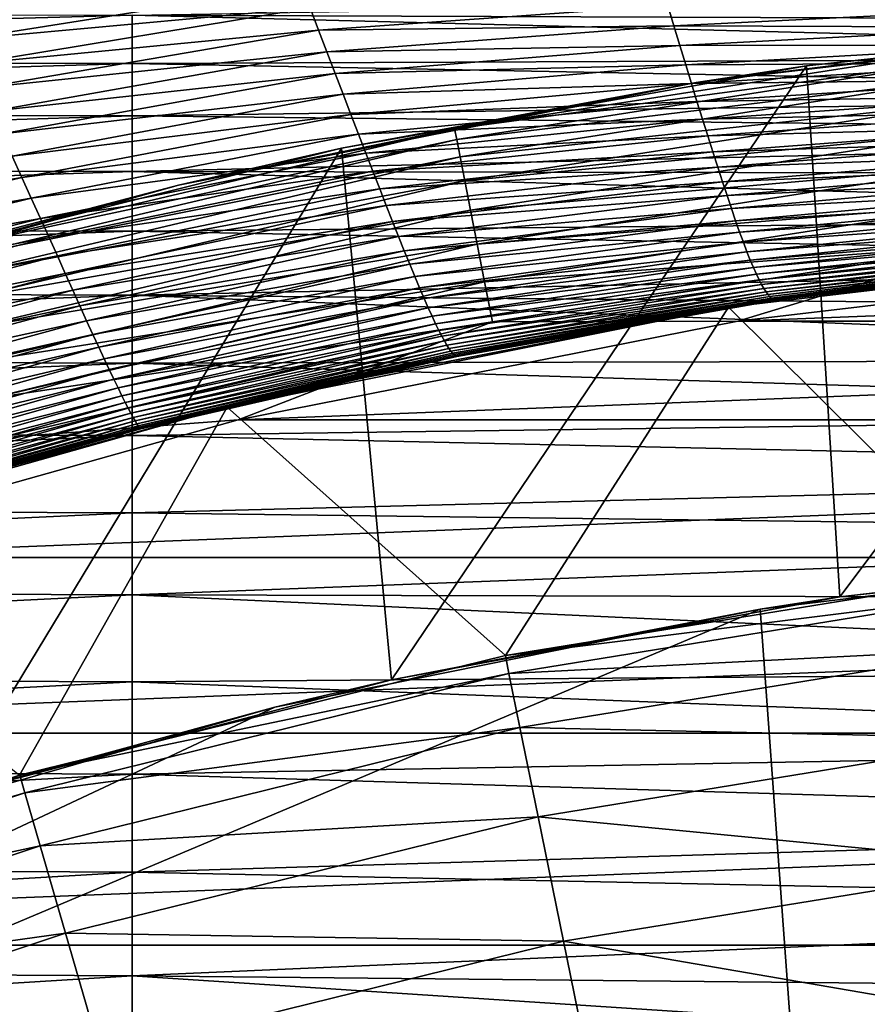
# Model space of a CAD drawing. Header units: metres. Extents: x -105 to 105, y -68 to 103.
# Tile 285 of 416: x -5.7 to -2.91, y 63.22 to 66.47. Entities that reach past the tile are written whole.
import ezdxf

# ---------------------------------------------------------------- set-up
doc = ezdxf.new("R2010")
doc.units = ezdxf.units.M
doc.layers.add('solid_FIT-BATH-150_SW0001', color=7, linetype='CONTINUOUS')
doc.layers.add('solid_FIT-BATH-150_SW0001_01', color=7, linetype='CONTINUOUS')

msp = doc.modelspace()

# ---------------------------------------------------------------- linework, layer by layer
at = {"layer": 'solid_FIT-BATH-150_SW0001'}
for points in [[(-4.772774, 66.583763, 16.801737), (-5.937629, 66.485252, 16.701288), (-5.901193, 66.40435, 16.757391)], [(-4.744655, 66.509377, 16.863096), (-4.772774, 66.583763, 16.801737), (-5.901193, 66.40435, 16.757391)], [(-5.332664, 66.48542, -20.119299), (0, 66.577141, -19.962006), (0, 66.465408, -20.178541)], [(-10.670662, 66.33844, -20.309654), (-10.670662, 66.497849, -20.03039), (-5.332664, 66.48542, -20.119299)], [(-4.744655, 66.509377, 16.863096), (-5.901193, 66.40435, 16.757391), (-5.865162, 66.324409, 16.816414)], [(-4.716806, 66.435989, 16.926805), (-4.744655, 66.509377, 16.863096), (-5.865162, 66.324409, 16.816414)], [(-3.563853, 66.516815, 17.031208), (-4.744655, 66.509377, 16.863096), (-4.716806, 66.435989, 16.926805)], [(-3.543914, 66.45005, 17.101498), (-3.563853, 66.516815, 17.031208), (-4.716806, 66.435989, 16.926805)], [(-2.38237, 66.506912, 17.19282), (-3.563853, 66.516815, 17.031208), (-3.543914, 66.45005, 17.101498)], [(-2.369761, 66.445633, 17.268246), (-2.38237, 66.506912, 17.19282), (-3.543914, 66.45005, 17.101498)], [(-10.670662, 66.33844, -20.309654), (-5.332664, 66.48542, -20.119299), (-5.332664, 66.325287, -20.394793)], [(-5.332664, 66.48542, -20.119299), (0, 66.465408, -20.178541), (0, 66.347687, -20.380802)], [(-5.332664, 66.325287, -20.394793), (-5.332664, 66.48542, -20.119299), (0, 66.347687, -20.380802)], [(-1.740752, 66.46769, 71.996498), (-3.470834, 66.263512, 71.996498), (-2.570835, 66.374718, 72.134918)], [(-3.10608, 66.3181, 51.034851), (-3.470834, 66.263512, 71.996498), (-1.740752, 66.46769, 71.996498)], [(-1.558806, 66.481171, 51.094849), (-3.10608, 66.3181, 51.034851), (-1.740752, 66.46769, 71.996498)], [(-2.99556, 64.565826, 50.390137), (-3.10608, 66.3181, 51.034851), (-1.558806, 66.481171, 51.094849)], [(-2.99556, 64.565826, 50.390137), (-1.558806, 66.481171, 51.094849), (-1.502345, 64.730782, 50.450829)], [(-4.716806, 66.435989, 16.926805), (-5.865162, 66.324409, 16.816414), (-5.829689, 66.245735, 16.878761)], [(-4.689341, 66.363861, 16.993181), (-4.716806, 66.435989, 16.926805), (-5.829689, 66.245735, 16.878761)], [(-3.543914, 66.45005, 17.101498), (-4.716806, 66.435989, 16.926805), (-4.689341, 66.363861, 16.993181)], [(-3.524273, 66.384796, 17.174057), (-3.543914, 66.45005, 17.101498), (-4.689341, 66.363861, 16.993181)], [(-2.369761, 66.445633, 17.268246), (-3.543914, 66.45005, 17.101498), (-3.524273, 66.384796, 17.174057)], [(-2.357322, 66.38604, 17.345482), (-2.369761, 66.445633, 17.268246), (-3.524273, 66.384796, 17.174057)], [(-4.689341, 66.363861, 16.993181), (-5.829689, 66.245735, 16.878761), (-5.794926, 66.168655, 16.944834)], [(-4.66237, 66.293274, 17.062536), (-4.689341, 66.363861, 16.993181), (-5.794926, 66.168655, 16.944834)], [(-3.524273, 66.384796, 17.174057), (-4.689341, 66.363861, 16.993181), (-4.66237, 66.293274, 17.062536)], [(-3.504996, 66.321259, 17.249081), (-3.524273, 66.384796, 17.174057), (-4.66237, 66.293274, 17.062536)], [(-2.570835, 66.374718, 72.134918), (-4.267687, 66.110474, 72.134903), (-2.566667, 66.338905, 72.269768)], [(-3.470834, 66.263512, 71.996498), (-4.267687, 66.110474, 72.134903), (-2.570835, 66.374718, 72.134918)], [(-2.357322, 66.38604, 17.345482), (-3.524273, 66.384796, 17.174057), (-3.504996, 66.321259, 17.249081)], [(-2.345079, 66.328285, 17.424599), (-2.357322, 66.38604, 17.345482), (-3.504996, 66.321259, 17.249081)], [(-10.670662, 66.167351, -20.564211), (-10.670662, 66.33844, -20.309654), (-5.332664, 66.325287, -20.394793)], [(-5.332664, 66.325287, -20.394793), (0, 66.347687, -20.380802), (0, 66.224007, -20.569067)], [(-4.267687, 66.110474, 72.134903), (-4.260769, 66.075096, 72.26976), (-2.566667, 66.338905, 72.269768)], [(-2.566667, 66.338905, 72.269768), (-4.260769, 66.075096, 72.26976), (-2.559853, 66.280357, 72.396301)], [(-2.345079, 66.328285, 17.424599), (-3.504996, 66.321259, 17.249081), (-3.486126, 66.259605, 17.326612)], [(-2.333053, 66.272491, 17.50559), (-2.345079, 66.328285, 17.424599), (-3.486126, 66.259605, 17.326612)], [(-10.670662, 66.167351, -20.564211), (-5.332664, 66.325287, -20.394793), (-5.332664, 66.153404, -20.645584)], [(-5.332664, 66.153404, -20.645584), (-5.332664, 66.325287, -20.394793), (0, 66.224007, -20.569067)], [(-3.504996, 66.321259, 17.249081), (-4.66237, 66.293274, 17.062536), (-4.635998, 66.224464, 17.13513)], [(-3.10608, 66.3181, 51.034851), (-4.641116, 66.046463, 50.934906), (-3.470834, 66.263512, 71.996498)], [(-4.476045, 64.291222, 50.289104), (-4.641116, 66.046463, 50.934906), (-3.10608, 66.3181, 51.034851)], [(-3.486126, 66.259605, 17.326612), (-3.504996, 66.321259, 17.249081), (-4.635998, 66.224464, 17.13513)], [(-4.476045, 64.291222, 50.289104), (-3.10608, 66.3181, 51.034851), (-2.99556, 64.565826, 50.390137)], [(-4.66237, 66.293274, 17.062536), (-5.794926, 66.168655, 16.944834), (-5.761011, 66.093445, 17.014959)], [(-4.635998, 66.224464, 17.13513), (-4.66237, 66.293274, 17.062536), (-5.761011, 66.093445, 17.014959)], [(-3.470834, 66.263512, 71.996498), (-5.179637, 65.924599, 71.996498), (-4.267687, 66.110474, 72.134903)], [(-4.641116, 66.046463, 50.934906), (-5.179637, 65.924599, 71.996498), (-3.470834, 66.263512, 71.996498)], [(-4.260769, 66.075096, 72.26976), (-4.249457, 66.01725, 72.396294), (-2.559853, 66.280357, 72.396301)], [(-2.559853, 66.280357, 72.396301), (-4.249457, 66.01725, 72.396294), (-2.550599, 66.200851, 72.510666)], [(-2.333053, 66.272491, 17.50559), (-3.486126, 66.259605, 17.326612), (-3.467698, 66.199966, 17.40662)], [(-2.321265, 66.218735, 17.588408), (-2.333053, 66.272491, 17.50559), (-3.467698, 66.199966, 17.40662)], [(-3.486126, 66.259605, 17.326612), (-4.635998, 66.224464, 17.13513), (-4.610284, 66.157623, 17.210981)], [(-3.467698, 66.199966, 17.40662), (-3.486126, 66.259605, 17.326612), (-4.610284, 66.157623, 17.210981)], [(-4.635998, 66.224464, 17.13513), (-5.761011, 66.093445, 17.014959), (-5.728023, 66.020309, 17.089128)], [(-4.610284, 66.157623, 17.210981), (-4.635998, 66.224464, 17.13513), (-5.728023, 66.020309, 17.089128)], [(-5.332664, 66.153404, -20.645584), (0, 66.224007, -20.569067), (0, 66.09478, -20.743231)], [(-3.467698, 66.199966, 17.40662), (-4.610284, 66.157623, 17.210981), (-4.585277, 66.092873, 17.290012)], [(-3.449745, 66.142433, 17.489025), (-3.467698, 66.199966, 17.40662), (-4.585277, 66.092873, 17.290012)], [(-4.249457, 66.01725, 72.396294), (-4.234097, 65.938698, 72.510651), (-2.550599, 66.200851, 72.510666)], [(-2.550599, 66.200851, 72.510666), (-4.234097, 65.938698, 72.510651), (-2.539189, 66.102814, 72.609367)], [(-2.321265, 66.218735, 17.588408), (-3.467698, 66.199966, 17.40662), (-3.449745, 66.142433, 17.489025)], [(-2.309736, 66.167099, 17.673002), (-2.321265, 66.218735, 17.588408), (-3.449745, 66.142433, 17.489025)], [(-10.670662, 65.984016, -20.795448), (-10.670662, 66.167351, -20.564211), (-5.332664, 66.153404, -20.645584)], [(-2.309736, 66.167099, 17.673002), (-3.449745, 66.142433, 17.489025), (-3.432301, 66.087097, 17.573751)], [(-2.298488, 66.117668, 17.759323), (-2.309736, 66.167099, 17.673002), (-3.432301, 66.087097, 17.573751)], [(-10.670662, 65.984016, -20.795448), (-5.332664, 66.153404, -20.645584), (-5.332664, 65.969193, -20.873079)], [(-4.610284, 66.157623, 17.210981), (-5.728023, 66.020309, 17.089128), (-5.696023, 65.949379, 17.167223)], [(-4.585277, 66.092873, 17.290012), (-4.610284, 66.157623, 17.210981), (-5.696023, 65.949379, 17.167223)], [(-5.332664, 65.969193, -20.873079), (-5.332664, 66.153404, -20.645584), (0, 66.09478, -20.743231)], [(-3.449745, 66.142433, 17.489025), (-4.585277, 66.092873, 17.290012), (-4.561022, 66.030342, 17.372118)], [(-3.432301, 66.087097, 17.573751), (-3.449745, 66.142433, 17.489025), (-4.561022, 66.030342, 17.372118)], [(-4.267687, 66.110474, 72.134903), (-5.939089, 65.71608, 72.134895), (-4.260769, 66.075096, 72.26976)], [(-5.179637, 65.924599, 71.996498), (-5.939089, 65.71608, 72.134895), (-4.267687, 66.110474, 72.134903)], [(-4.234097, 65.938698, 72.510651), (-4.215155, 65.841827, 72.60936), (-2.539189, 66.102814, 72.609367)], [(-2.539189, 66.102814, 72.609367), (-4.215155, 65.841827, 72.60936), (-2.525969, 65.989227, 72.689415)], [(-2.298488, 66.117668, 17.759323), (-3.432301, 66.087097, 17.573751), (-3.415398, 66.034065, 17.660725)], [(-2.28754, 66.070526, 17.847319), (-2.298488, 66.117668, 17.759323), (-3.415398, 66.034065, 17.660725)], [(-5.939089, 65.71608, 72.134895), (-5.929461, 65.681343, 72.269745), (-4.260769, 66.075096, 72.26976)], [(-4.260769, 66.075096, 72.26976), (-5.929461, 65.681343, 72.269745), (-4.249457, 66.01725, 72.396294)], [(-4.585277, 66.092873, 17.290012), (-5.696023, 65.949379, 17.167223), (-5.665073, 65.880806, 17.249098)], [(-4.561022, 66.030342, 17.372118), (-4.585277, 66.092873, 17.290012), (-5.665073, 65.880806, 17.249098)], [(-5.332664, 65.969193, -20.873079), (0, 66.09478, -20.743231), (0, 65.960472, -20.903524)], [(-3.432301, 66.087097, 17.573751), (-4.561022, 66.030342, 17.372118), (-4.537567, 65.970123, 17.457186)], [(-3.415398, 66.034065, 17.660725), (-3.432301, 66.087097, 17.573751), (-4.537567, 65.970123, 17.457186)], [(-2.28754, 66.070526, 17.847319), (-3.415398, 66.034065, 17.660725), (-3.39907, 65.983421, 17.749865)], [(-2.276915, 66.025749, 17.936939), (-2.28754, 66.070526, 17.847319), (-3.39907, 65.983421, 17.749865)], [(-4.641116, 66.046463, 50.934906), (-6.163477, 65.665146, 50.794609), (-5.179637, 65.924599, 71.996498)], [(-5.937283, 63.907303, 50.14785), (-6.163477, 65.665146, 50.794609), (-4.641116, 66.046463, 50.934906)], [(-5.937283, 63.907303, 50.14785), (-4.641116, 66.046463, 50.934906), (-4.476045, 64.291222, 50.289104)], [(-5.696023, 65.949379, 17.167223), (-5.728023, 66.020309, 17.089128), (-6.799455, 65.768059, 17.051001)], [(-5.929461, 65.681343, 72.269745), (-5.91372, 65.624542, 72.396278), (-4.249457, 66.01725, 72.396294)], [(-4.249457, 66.01725, 72.396294), (-5.91372, 65.624542, 72.396278), (-4.234097, 65.938698, 72.510651)], [(-4.561022, 66.030342, 17.372118), (-5.665073, 65.880806, 17.249098), (-5.635231, 65.814705, 17.334608)], [(-4.537567, 65.970123, 17.457186), (-4.561022, 66.030342, 17.372118), (-5.635231, 65.814705, 17.334608)], [(-3.415398, 66.034065, 17.660725), (-4.537567, 65.970123, 17.457186), (-4.514957, 65.912354, 17.545111)], [(-3.39907, 65.983421, 17.749865), (-3.415398, 66.034065, 17.660725), (-4.514957, 65.912354, 17.545111)], [(-2.276915, 66.025749, 17.936939), (-3.39907, 65.983421, 17.749865), (-3.38335, 65.935265, 17.841097)], [(-2.266626, 65.983437, 18.02813), (-2.276915, 66.025749, 17.936939), (-3.38335, 65.935265, 17.841097)], [(-10.670662, 65.787865, -21.004751), (-10.670662, 65.984016, -20.795448), (-5.332664, 65.969193, -20.873079)], [(-4.537567, 65.970123, 17.457186), (-5.635231, 65.814705, 17.334608), (-5.606556, 65.751205, 17.423613)], [(-4.514957, 65.912354, 17.545111), (-4.537567, 65.970123, 17.457186), (-5.606556, 65.751205, 17.423613)], [(-3.39907, 65.983421, 17.749865), (-4.514957, 65.912354, 17.545111), (-4.493239, 65.857117, 17.63578)], [(-3.38335, 65.935265, 17.841097), (-3.39907, 65.983421, 17.749865), (-4.493239, 65.857117, 17.63578)], [(-4.215155, 65.841827, 72.60936), (-4.193209, 65.729599, 72.689407), (-2.525969, 65.989227, 72.689415)], [(-2.525969, 65.989227, 72.689415), (-4.193209, 65.729599, 72.689407), (-2.511341, 65.863541, 72.748367)], [(-2.266626, 65.983437, 18.02813), (-3.38335, 65.935265, 17.841097), (-3.368259, 65.889694, 17.934336)], [(-2.256685, 65.943703, 18.120823), (-2.266626, 65.983437, 18.02813), (-3.368259, 65.889694, 17.934336)], [(-10.670662, 65.787865, -21.004751), (-5.332664, 65.969193, -20.873079), (-5.332664, 65.772079, -21.078691)], [(-5.696023, 65.949379, 17.167223), (-6.799455, 65.768059, 17.051001), (-6.76162, 65.692581, 17.132626)], [(-5.665073, 65.880806, 17.249098), (-5.696023, 65.949379, 17.167223), (-6.76162, 65.692581, 17.132626)], [(-5.91372, 65.624542, 72.396278), (-5.892344, 65.547409, 72.510643), (-4.234097, 65.938698, 72.510651)], [(-4.234097, 65.938698, 72.510651), (-5.892344, 65.547409, 72.510643), (-4.215155, 65.841827, 72.60936)], [(-5.332664, 65.969193, -20.873079), (0, 65.960472, -20.903524), (0, 65.819763, -21.052191)], [(-5.332664, 65.772079, -21.078691), (-5.332664, 65.969193, -20.873079), (0, 65.819763, -21.052191)], [(-2.256685, 65.943703, 18.120823), (-3.368259, 65.889694, 17.934336), (-3.35381, 65.846817, 18.029484)], [(-2.247103, 65.906693, 18.214954), (-2.256685, 65.943703, 18.120823), (-3.35381, 65.846817, 18.029484)], [(-5.179637, 65.924599, 71.996498), (-6.856689, 65.453041, 71.996498), (-5.939089, 65.71608, 72.134895)], [(-6.163477, 65.665146, 50.794609), (-6.856689, 65.453041, 71.996498), (-5.179637, 65.924599, 71.996498)], [(-4.514957, 65.912354, 17.545111), (-5.606556, 65.751205, 17.423613), (-5.57911, 65.690445, 17.515966)], [(-4.493239, 65.857117, 17.63578), (-4.514957, 65.912354, 17.545111), (-5.57911, 65.690445, 17.515966)], [(-3.38335, 65.935265, 17.841097), (-4.493239, 65.857117, 17.63578), (-4.472459, 65.804543, 17.729086)], [(-3.368259, 65.889694, 17.934336), (-3.38335, 65.935265, 17.841097), (-4.472459, 65.804543, 17.729086)], [(-2.247103, 65.906693, 18.214954), (-3.35381, 65.846817, 18.029484), (-3.340017, 65.806755, 18.126438)], [(-2.237891, 65.872528, 18.310452), (-2.247103, 65.906693, 18.214954), (-3.340017, 65.806755, 18.126438)], [(-5.665073, 65.880806, 17.249098), (-6.76162, 65.692581, 17.132626), (-6.725189, 65.619743, 17.218519)], [(-5.635231, 65.814705, 17.334608), (-5.665073, 65.880806, 17.249098), (-6.725189, 65.619743, 17.218519)], [(-3.368259, 65.889694, 17.934336), (-4.472459, 65.804543, 17.729086), (-4.452644, 65.754723, 17.824903)], [(-3.35381, 65.846817, 18.029484), (-3.368259, 65.889694, 17.934336), (-4.452644, 65.754723, 17.824903)], [(-5.892344, 65.547409, 72.510643), (-5.865985, 65.452293, 72.609352), (-4.215155, 65.841827, 72.60936)], [(-4.215155, 65.841827, 72.60936), (-5.865985, 65.452293, 72.609352), (-4.193209, 65.729599, 72.689407)], [(-4.493239, 65.857117, 17.63578), (-5.57911, 65.690445, 17.515966), (-5.552949, 65.632545, 17.611523)], [(-4.472459, 65.804543, 17.729086), (-4.493239, 65.857117, 17.63578), (-5.552949, 65.632545, 17.611523)], [(-3.35381, 65.846817, 18.029484), (-4.452644, 65.754723, 17.824903), (-4.43381, 65.707756, 17.923094)], [(-3.340017, 65.806755, 18.126438), (-3.35381, 65.846817, 18.029484), (-4.43381, 65.707756, 17.923094)], [(-4.193209, 65.729599, 72.689407), (-4.168927, 65.605423, 72.748367), (-2.511341, 65.863541, 72.748367)], [(-2.511341, 65.863541, 72.748367), (-4.168927, 65.605423, 72.748367), (-2.495752, 65.729599, 72.784431)], [(-2.237891, 65.872528, 18.310452), (-3.340017, 65.806755, 18.126438), (-3.326891, 65.769638, 18.2251)], [(-2.229059, 65.841347, 18.407251), (-2.237891, 65.872528, 18.310452), (-3.326891, 65.769638, 18.2251)], [(-2.229059, 65.841347, 18.407251), (-3.326891, 65.769638, 18.2251), (-3.314447, 65.73558, 18.325369)], [(-2.220618, 65.813271, 18.505281), (-2.229059, 65.841347, 18.407251), (-3.314447, 65.73558, 18.325369)], [(-5.635231, 65.814705, 17.334608), (-6.725189, 65.619743, 17.218519), (-6.690236, 65.549713, 17.308504)], [(-5.606556, 65.751205, 17.423613), (-5.635231, 65.814705, 17.334608), (-6.690236, 65.549713, 17.308504)], [(-5.332664, 65.772079, -21.078691), (0, 65.819763, -21.052191), (0, 65.670837, -21.191261)], [(-2.220618, 65.813271, 18.505281), (-3.314447, 65.73558, 18.325369), (-3.302696, 65.704704, 18.427145)], [(-2.212577, 65.788345, 18.604454), (-2.220618, 65.813271, 18.505281), (-3.302696, 65.704704, 18.427145)], [(-10.670662, 65.578323, -21.19351), (-10.670662, 65.787865, -21.004751), (-5.332664, 65.772079, -21.078691)], [(-4.472459, 65.804543, 17.729086), (-5.552949, 65.632545, 17.611523), (-5.528108, 65.577606, 17.710117)], [(-4.452644, 65.754723, 17.824903), (-4.472459, 65.804543, 17.729086), (-5.528108, 65.577606, 17.710117)], [(-3.340017, 65.806755, 18.126438), (-4.43381, 65.707756, 17.923094), (-4.415969, 65.663757, 18.02352)], [(-3.326891, 65.769638, 18.2251), (-3.340017, 65.806755, 18.126438), (-4.415969, 65.663757, 18.02352)], [(-2.212577, 65.788345, 18.604454), (-3.302696, 65.704704, 18.427145), (-3.291648, 65.677048, 18.53031)], [(-2.204941, 65.766449, 18.704647), (-2.212577, 65.788345, 18.604454), (-3.291648, 65.677048, 18.53031)], [(-10.670662, 65.578323, -21.19351), (-5.332664, 65.772079, -21.078691), (-5.332664, 65.561493, -21.263832)], [(-5.606556, 65.751205, 17.423613), (-6.690236, 65.549713, 17.308504), (-6.656832, 65.48262, 17.402407)], [(-5.57911, 65.690445, 17.515966), (-5.606556, 65.751205, 17.423613), (-6.656832, 65.48262, 17.402407)], [(-4.452644, 65.754723, 17.824903), (-5.528108, 65.577606, 17.710117), (-5.504604, 65.525719, 17.811569)], [(-4.43381, 65.707756, 17.923094), (-4.452644, 65.754723, 17.824903), (-5.504604, 65.525719, 17.811569)], [(-5.332664, 65.561493, -21.263832), (-5.332664, 65.772079, -21.078691), (0, 65.670837, -21.191261)], [(-3.326891, 65.769638, 18.2251), (-4.415969, 65.663757, 18.02352), (-4.399137, 65.622833, 18.126038)], [(-3.314447, 65.73558, 18.325369), (-3.326891, 65.769638, 18.2251), (-4.399137, 65.622833, 18.126038)], [(-2.204941, 65.766449, 18.704647), (-3.291648, 65.677048, 18.53031), (-3.281304, 65.652512, 18.634722)], [(-2.197709, 65.747429, 18.805733), (-2.204941, 65.766449, 18.704647), (-3.281304, 65.652512, 18.634722)], [(-2.197709, 65.747429, 18.805733), (-3.281304, 65.652512, 18.634722), (-3.271651, 65.630959, 18.740234)], [(-2.190878, 65.731148, 18.907581), (-2.197709, 65.747429, 18.805733), (-3.271651, 65.630959, 18.740234)], [(-5.865985, 65.452293, 72.609352), (-5.835445, 65.342094, 72.6894), (-4.193209, 65.729599, 72.689407)], [(-4.193209, 65.729599, 72.689407), (-5.835445, 65.342094, 72.6894), (-4.168927, 65.605423, 72.748367)], [(-3.314447, 65.73558, 18.325369), (-4.399137, 65.622833, 18.126038), (-4.383327, 65.585083, 18.230511)], [(-3.302696, 65.704704, 18.427145), (-3.314447, 65.73558, 18.325369), (-4.383327, 65.585083, 18.230511)], [(-4.168927, 65.605423, 72.748367), (-4.143048, 65.473083, 72.784424), (-2.495752, 65.729599, 72.784431)], [(-2.495752, 65.729599, 72.784431), (-4.143048, 65.473083, 72.784424), (-3.333184, 65.475136, 72.796501)], [(-2.471094, 64.636322, 37.796501), (-1.687348, 65.719513, 37.796501), (-3.363195, 65.521133, 37.796501)], [(-3.203394, 65.545906, 20.160482), (-3.363195, 65.521133, 37.796501), (-1.687348, 65.719513, 37.796501)], [(-2.495752, 65.729599, 72.784431), (-3.333184, 65.475136, 72.796501), (-1.670198, 65.670914, 72.796501)], [(-2.190878, 65.731148, 18.907581), (-3.271651, 65.630959, 18.740234), (-3.262676, 65.612259, 18.846703)], [(-2.184448, 65.717461, 19.010065), (-2.190878, 65.731148, 18.907581), (-3.262676, 65.612259, 18.846703)], [(-2.184448, 65.717461, 19.010065), (-3.262676, 65.612259, 18.846703), (-3.254369, 65.596275, 18.953985)], [(-2.178417, 65.706215, 19.113058), (-2.184448, 65.717461, 19.010065), (-3.254369, 65.596275, 18.953985)], [(-2.139613, 65.679161, 20.158621), (-3.203394, 65.545906, 20.160482), (-1.687348, 65.719513, 37.796501)], [(-5.57911, 65.690445, 17.515966), (-6.656832, 65.48262, 17.402407), (-6.625049, 65.418617, 17.500044)], [(-5.552949, 65.632545, 17.611523), (-5.57911, 65.690445, 17.515966), (-6.625049, 65.418617, 17.500044)], [(-4.43381, 65.707756, 17.923094), (-5.504604, 65.525719, 17.811569), (-5.482452, 65.476974, 17.915695)], [(-4.415969, 65.663757, 18.02352), (-4.43381, 65.707756, 17.923094), (-5.482452, 65.476974, 17.915695)], [(-3.302696, 65.704704, 18.427145), (-4.383327, 65.585083, 18.230511), (-4.368553, 65.550629, 18.336796)], [(-3.291648, 65.677048, 18.53031), (-3.302696, 65.704704, 18.427145), (-4.368553, 65.550629, 18.336796)], [(-2.178417, 65.706215, 19.113058), (-3.254369, 65.596275, 18.953985), (-3.246717, 65.582878, 19.061934)], [(-2.172785, 65.697266, 19.216442), (-2.178417, 65.706215, 19.113058), (-3.246717, 65.582878, 19.061934)], [(-2.172785, 65.697266, 19.216442), (-3.246717, 65.582878, 19.061934), (-3.239708, 65.571922, 19.170418)], [(-2.167548, 65.690376, 19.320164), (-2.172785, 65.697266, 19.216442), (-3.239708, 65.571922, 19.170418)], [(-2.167548, 65.690376, 19.320164), (-3.239708, 65.571922, 19.170418), (-3.233329, 65.563202, 19.279358)], [(-2.162705, 65.685287, 19.424194), (-2.167548, 65.690376, 19.320164), (-3.233329, 65.563202, 19.279358)], [(-2.162705, 65.685287, 19.424194), (-3.233329, 65.563202, 19.279358), (-3.227566, 65.556473, 19.388697)], [(-2.162705, 65.685287, 19.424194), (-3.227566, 65.556473, 19.388697), (-3.222408, 65.551514, 19.498377)], [(-2.158255, 65.681763, 19.528507), (-2.162705, 65.685287, 19.424194), (-3.222408, 65.551514, 19.498377)], [(-2.158255, 65.681763, 19.528507), (-3.222408, 65.551514, 19.498377), (-3.217839, 65.548096, 19.608343)], [(-2.154194, 65.679535, 19.63307), (-2.158255, 65.681763, 19.528507), (-3.217839, 65.548096, 19.608343)], [(-2.154194, 65.679535, 19.63307), (-3.217839, 65.548096, 19.608343), (-3.213848, 65.545967, 19.71854)], [(-2.150522, 65.678352, 19.737856), (-2.154194, 65.679535, 19.63307), (-3.213848, 65.545967, 19.71854)], [(-2.150522, 65.678352, 19.737856), (-3.213848, 65.545967, 19.71854), (-3.210421, 65.544914, 19.828907)], [(-2.147235, 65.677963, 19.842836), (-2.150522, 65.678352, 19.737856), (-3.210421, 65.544914, 19.828907)], [(-2.147235, 65.677963, 19.842836), (-3.210421, 65.544914, 19.828907), (-3.207545, 65.544693, 19.93939)], [(-2.144333, 65.678116, 19.947979), (-3.207545, 65.544693, 19.93939), (-3.205207, 65.545074, 20.049932)], [(-2.144333, 65.678116, 19.947979), (-2.147235, 65.677963, 19.842836), (-3.207545, 65.544693, 19.93939)], [(-2.141814, 65.678558, 20.053257), (-3.205207, 65.545074, 20.049932), (-3.203394, 65.545906, 20.160482)], [(-2.141814, 65.678558, 20.053257), (-2.144333, 65.678116, 19.947979), (-3.205207, 65.545074, 20.049932)], [(-2.141814, 65.678558, 20.053257), (-3.203394, 65.545906, 20.160482), (-2.139613, 65.679161, 20.158621)], [(-4.415969, 65.663757, 18.02352), (-5.482452, 65.476974, 17.915695), (-5.461669, 65.431473, 18.022314)], [(-4.399137, 65.622833, 18.126038), (-4.415969, 65.663757, 18.02352), (-5.461669, 65.431473, 18.022314)], [(-5.332664, 65.561493, -21.263832), (0, 65.670837, -21.191261), (0, 65.514221, -21.320286)], [(-3.291648, 65.677048, 18.53031), (-4.368553, 65.550629, 18.336796), (-4.354826, 65.519501, 18.44474)], [(-3.281304, 65.652512, 18.634722), (-3.291648, 65.677048, 18.53031), (-4.354826, 65.519501, 18.44474)], [(-3.281304, 65.652512, 18.634722), (-4.354826, 65.519501, 18.44474), (-4.342138, 65.491615, 18.554174)], [(-3.271651, 65.630959, 18.740234), (-3.281304, 65.652512, 18.634722), (-4.342138, 65.491615, 18.554174)], [(-3.333184, 65.475136, 72.796501), (1.670322, 65.670898, 72.796501), (-1.670198, 65.670914, 72.796501)], [(-5.552949, 65.632545, 17.611523), (-6.625049, 65.418617, 17.500044), (-6.594928, 65.357796, 17.601215)], [(-5.528108, 65.577606, 17.710117), (-5.552949, 65.632545, 17.611523), (-6.594928, 65.357796, 17.601215)], [(-4.399137, 65.622833, 18.126038), (-5.461669, 65.431473, 18.022314), (-5.442269, 65.389313, 18.131245)], [(-4.383327, 65.585083, 18.230511), (-4.399137, 65.622833, 18.126038), (-5.442269, 65.389313, 18.131245)], [(-3.271651, 65.630959, 18.740234), (-4.342138, 65.491615, 18.554174), (-4.330464, 65.466858, 18.664934)], [(-3.262676, 65.612259, 18.846703), (-3.271651, 65.630959, 18.740234), (-4.330464, 65.466858, 18.664934)], [(-5.835445, 65.342094, 72.6894), (-5.801653, 65.220169, 72.74836), (-4.168927, 65.605423, 72.748367)], [(-4.168927, 65.605423, 72.748367), (-5.801653, 65.220169, 72.74836), (-4.143048, 65.473083, 72.784424)], [(-4.383327, 65.585083, 18.230511), (-5.442269, 65.389313, 18.131245), (-5.424268, 65.350571, 18.2423)], [(-4.368553, 65.550629, 18.336796), (-4.383327, 65.585083, 18.230511), (-5.424268, 65.350571, 18.2423)], [(-3.262676, 65.612259, 18.846703), (-4.330464, 65.466858, 18.664934), (-4.319779, 65.445091, 18.776854)], [(-3.254369, 65.596275, 18.953985), (-3.262676, 65.612259, 18.846703), (-4.319779, 65.445091, 18.776854)], [(-3.254369, 65.596275, 18.953985), (-4.319779, 65.445091, 18.776854), (-4.310057, 65.426208, 18.889769)], [(-3.246717, 65.582878, 19.061934), (-3.254369, 65.596275, 18.953985), (-4.310057, 65.426208, 18.889769)], [(-3.246717, 65.582878, 19.061934), (-4.310057, 65.426208, 18.889769), (-4.301272, 65.410072, 19.003515)], [(-3.239708, 65.571922, 19.170418), (-3.246717, 65.582878, 19.061934), (-4.301272, 65.410072, 19.003515)], [(-10.670662, 65.354843, -21.36311), (-10.670662, 65.578323, -21.19351), (-5.332664, 65.561493, -21.263832)], [(-10.670662, 65.354843, -21.36311), (-5.332664, 65.561493, -21.263832), (-5.332664, 65.336853, -21.429911)], [(-5.528108, 65.577606, 17.710117), (-6.594928, 65.357796, 17.601215), (-6.56649, 65.300247, 17.705698)], [(-5.504604, 65.525719, 17.811569), (-5.528108, 65.577606, 17.710117), (-6.56649, 65.300247, 17.705698)], [(-4.368553, 65.550629, 18.336796), (-5.424268, 65.350571, 18.2423), (-5.407678, 65.3153, 18.355293)], [(-4.354826, 65.519501, 18.44474), (-4.368553, 65.550629, 18.336796), (-5.407678, 65.3153, 18.355293)], [(-5.332664, 65.561493, -21.263832), (0, 65.514221, -21.320286), (0, 65.348434, -21.440529)], [(-5.332664, 65.336853, -21.429911), (-5.332664, 65.561493, -21.263832), (0, 65.348434, -21.440529)], [(-3.239708, 65.571922, 19.170418), (-4.301272, 65.410072, 19.003515), (-4.2934, 65.396561, 19.117937)], [(-3.233329, 65.563202, 19.279358), (-3.239708, 65.571922, 19.170418), (-4.2934, 65.396561, 19.117937)], [(-3.233329, 65.563202, 19.279358), (-4.2934, 65.396561, 19.117937), (-4.286413, 65.385483, 19.232925)], [(-3.227566, 65.556473, 19.388697), (-3.233329, 65.563202, 19.279358), (-4.286413, 65.385483, 19.232925)], [(-3.227566, 65.556473, 19.388697), (-4.286413, 65.385483, 19.232925), (-4.280283, 65.376633, 19.348389)], [(-3.222408, 65.551514, 19.498377), (-3.227566, 65.556473, 19.388697), (-4.280283, 65.376633, 19.348389)], [(-3.222408, 65.551514, 19.498377), (-4.280283, 65.376633, 19.348389), (-4.274985, 65.369804, 19.464237)], [(-3.217839, 65.548096, 19.608343), (-3.222408, 65.551514, 19.498377), (-4.274985, 65.369804, 19.464237)], [(-3.217839, 65.548096, 19.608343), (-4.274985, 65.369804, 19.464237), (-4.270491, 65.364799, 19.580379)], [(-3.213848, 65.545967, 19.71854), (-3.217839, 65.548096, 19.608343), (-4.270491, 65.364799, 19.580379)], [(-5.504604, 65.525719, 17.811569), (-6.56649, 65.300247, 17.705698), (-6.539752, 65.246056, 17.813276)], [(-5.482452, 65.476974, 17.915695), (-5.504604, 65.525719, 17.811569), (-6.539752, 65.246056, 17.813276)], [(-4.354826, 65.519501, 18.44474), (-5.407678, 65.3153, 18.355293), (-5.392484, 65.283432, 18.470024)], [(-4.342138, 65.491615, 18.554174), (-4.354826, 65.519501, 18.44474), (-5.392484, 65.283432, 18.470024)], [(-4.100013, 64.371658, 37.796501), (-3.363195, 65.521133, 37.796501), (-5.018852, 65.191887, 37.796501)], [(-4.778583, 65.248116, 20.163197), (-5.018852, 65.191887, 37.796501), (-3.363195, 65.521133, 37.796501)], [(-4.259119, 65.359802, 20.162302), (-4.778583, 65.248116, 20.163197), (-3.363195, 65.521133, 37.796501)], [(-3.213848, 65.545967, 19.71854), (-4.270491, 65.364799, 19.580379), (-4.266773, 65.361397, 19.696722)], [(-3.210421, 65.544914, 19.828907), (-3.213848, 65.545967, 19.71854), (-4.266773, 65.361397, 19.696722)], [(-3.210421, 65.544914, 19.828907), (-4.266773, 65.361397, 19.696722), (-4.263803, 65.359406, 19.813179)], [(-3.207545, 65.544693, 19.93939), (-3.210421, 65.544914, 19.828907), (-4.263803, 65.359406, 19.813179)], [(-3.207545, 65.544693, 19.93939), (-4.263803, 65.359406, 19.813179), (-4.261557, 65.358612, 19.929653)], [(-3.205207, 65.545074, 20.049932), (-4.261557, 65.358612, 19.929653), (-4.260005, 65.358803, 20.046059)], [(-3.205207, 65.545074, 20.049932), (-3.207545, 65.544693, 19.93939), (-4.261557, 65.358612, 19.929653)], [(-4.260005, 65.358803, 20.046059), (-4.259119, 65.359802, 20.162302), (-3.203394, 65.545906, 20.160482)], [(-3.205207, 65.545074, 20.049932), (-4.260005, 65.358803, 20.046059), (-3.203394, 65.545906, 20.160482)], [(-3.203394, 65.545906, 20.160482), (-4.259119, 65.359802, 20.162302), (-3.363195, 65.521133, 37.796501)], [(-4.100013, 64.371658, 37.796501), (-2.471094, 64.636322, 37.796501), (-3.363195, 65.521133, 37.796501)], [(-4.342138, 65.491615, 18.554174), (-5.392484, 65.283432, 18.470024), (-5.378647, 65.25486, 18.586308)], [(-4.330464, 65.466858, 18.664934), (-4.342138, 65.491615, 18.554174), (-5.378647, 65.25486, 18.586308)], [(-5.482452, 65.476974, 17.915695), (-6.539752, 65.246056, 17.813276), (-6.514735, 65.19529, 17.923723)], [(-5.461669, 65.431473, 18.022314), (-5.482452, 65.476974, 17.915695), (-6.514735, 65.19529, 17.923723)], [(-5.801653, 65.220169, 72.74836), (-5.765639, 65.090218, 72.784424), (-4.143048, 65.473083, 72.784424)], [(-4.143048, 65.473083, 72.784424), (-5.765639, 65.090218, 72.784424), (-4.981707, 65.149361, 72.796501)], [(-4.330464, 65.466858, 18.664934), (-5.378647, 65.25486, 18.586308), (-5.366129, 65.229462, 18.703957)], [(-4.319779, 65.445091, 18.776854), (-4.330464, 65.466858, 18.664934), (-5.366129, 65.229462, 18.703957)], [(-4.981707, 65.149361, 72.796501), (3.333384, 65.475105, 72.796501), (-3.333184, 65.475136, 72.796501)], [(-4.143048, 65.473083, 72.784424), (-4.981707, 65.149361, 72.796501), (-3.333184, 65.475136, 72.796501)], [(-5.461669, 65.431473, 18.022314), (-6.514735, 65.19529, 17.923723), (-6.491456, 65.148033, 18.036821)], [(-5.442269, 65.389313, 18.131245), (-5.461669, 65.431473, 18.022314), (-6.491456, 65.148033, 18.036821)], [(-4.319779, 65.445091, 18.776854), (-5.366129, 65.229462, 18.703957), (-5.354891, 65.20713, 18.822788)], [(-4.310057, 65.426208, 18.889769), (-4.319779, 65.445091, 18.776854), (-5.354891, 65.20713, 18.822788)], [(-4.310057, 65.426208, 18.889769), (-5.354891, 65.20713, 18.822788), (-5.344894, 65.187744, 18.942616)], [(-4.301272, 65.410072, 19.003515), (-4.310057, 65.426208, 18.889769), (-5.344894, 65.187744, 18.942616)], [(-5.442269, 65.389313, 18.131245), (-6.491456, 65.148033, 18.036821), (-6.469934, 65.104378, 18.152346)], [(-5.424268, 65.350571, 18.2423), (-5.442269, 65.389313, 18.131245), (-6.469934, 65.104378, 18.152346)], [(-4.301272, 65.410072, 19.003515), (-5.344894, 65.187744, 18.942616), (-5.336098, 65.171196, 19.063257)], [(-4.2934, 65.396561, 19.117937), (-4.301272, 65.410072, 19.003515), (-5.336098, 65.171196, 19.063257)], [(-4.2934, 65.396561, 19.117937), (-5.336098, 65.171196, 19.063257), (-5.328462, 65.15731, 19.184574)], [(-4.286413, 65.385483, 19.232925), (-4.2934, 65.396561, 19.117937), (-5.328462, 65.15731, 19.184574)], [(-4.286413, 65.385483, 19.232925), (-5.328462, 65.15731, 19.184574), (-5.321946, 65.145927, 19.306438)], [(-4.280283, 65.376633, 19.348389), (-4.286413, 65.385483, 19.232925), (-5.321946, 65.145927, 19.306438)], [(-10.670662, 65.116829, -21.514914), (-10.670662, 65.354843, -21.36311), (-5.332664, 65.336853, -21.429911)], [(-4.280283, 65.376633, 19.348389), (-5.321946, 65.145927, 19.306438), (-5.316508, 65.136856, 19.428722)], [(-4.274985, 65.369804, 19.464237), (-4.280283, 65.376633, 19.348389), (-5.316508, 65.136856, 19.428722)], [(-4.274985, 65.369804, 19.464237), (-5.316508, 65.136856, 19.428722), (-5.312108, 65.129929, 19.551298)], [(-4.270491, 65.364799, 19.580379), (-4.274985, 65.369804, 19.464237), (-5.312108, 65.129929, 19.551298)], [(-4.270491, 65.364799, 19.580379), (-5.312108, 65.129929, 19.551298), (-5.308703, 65.124969, 19.674038)], [(-4.266773, 65.361397, 19.696722), (-4.270491, 65.364799, 19.580379), (-5.308703, 65.124969, 19.674038)], [(-4.266773, 65.361397, 19.696722), (-5.308703, 65.124969, 19.674038), (-5.306253, 65.121803, 19.796816)], [(-4.263803, 65.359406, 19.813179), (-4.266773, 65.361397, 19.696722), (-5.306253, 65.121803, 19.796816)], [(-4.261557, 65.358612, 19.929653), (-4.263803, 65.359406, 19.813179), (-5.306253, 65.121803, 19.796816)], [(-4.261557, 65.358612, 19.929653), (-5.306253, 65.121803, 19.796816), (-5.304717, 65.120247, 19.919502)], [(-4.260005, 65.358803, 20.046059), (-5.304717, 65.120247, 19.919502), (-5.304052, 65.120132, 20.041971)], [(-4.260005, 65.358803, 20.046059), (-4.261557, 65.358612, 19.929653), (-5.304717, 65.120247, 19.919502)], [(-4.259119, 65.359802, 20.162302), (-5.304229, 65.121315, 20.164104), (-4.778583, 65.248116, 20.163197)], [(-5.304052, 65.120132, 20.041971), (-5.304229, 65.121315, 20.164104), (-4.259119, 65.359802, 20.162302)], [(-4.260005, 65.358803, 20.046059), (-5.304052, 65.120132, 20.041971), (-4.259119, 65.359802, 20.162302)], [(-10.670662, 65.116829, -21.514914), (-5.332664, 65.336853, -21.429911), (-5.332664, 65.097557, -21.5783)], [(-5.424268, 65.350571, 18.2423), (-6.469934, 65.104378, 18.152346), (-6.450184, 65.064362, 18.270075)], [(-5.407678, 65.3153, 18.355293), (-5.424268, 65.350571, 18.2423), (-6.450184, 65.064362, 18.270075)], [(-5.332664, 65.336853, -21.429911), (0, 65.348434, -21.440529), (0, 65.170647, -21.553667)], [(-5.332664, 65.097557, -21.5783), (-5.332664, 65.336853, -21.429911), (0, 65.170647, -21.553667)], [(-5.407678, 65.3153, 18.355293), (-6.450184, 65.064362, 18.270075), (-6.432187, 65.027939, 18.389782)], [(-5.392484, 65.283432, 18.470024), (-5.407678, 65.3153, 18.355293), (-6.432187, 65.027939, 18.389782)], [(-5.392484, 65.283432, 18.470024), (-6.432187, 65.027939, 18.389782), (-6.415894, 64.99501, 18.511265)], [(-5.378647, 65.25486, 18.586308), (-5.392484, 65.283432, 18.470024), (-6.415894, 64.99501, 18.511265)], [(-5.378647, 65.25486, 18.586308), (-6.415894, 64.99501, 18.511265), (-6.401254, 64.965462, 18.634319)], [(-5.366129, 65.229462, 18.703957), (-5.378647, 65.25486, 18.586308), (-6.401254, 64.965462, 18.634319)], [(-5.366129, 65.229462, 18.703957), (-6.401254, 64.965462, 18.634319), (-6.38822, 64.939201, 18.758739)], [(-5.354891, 65.20713, 18.822788), (-5.366129, 65.229462, 18.703957), (-6.38822, 64.939201, 18.758739)], [(-4.778583, 65.248116, 20.163197), (-5.304229, 65.121315, 20.164104), (-5.018852, 65.191887, 37.796501)], [(-5.703767, 63.976414, 37.796501), (-5.018852, 65.191887, 37.796501), (-6.644462, 64.733376, 37.796501)], [(-6.336178, 64.831032, 20.165888), (-6.644462, 64.733376, 37.796501), (-5.018852, 65.191887, 37.796501)], [(-5.354891, 65.20713, 18.822788), (-6.38822, 64.939201, 18.758739), (-6.37674, 64.916122, 18.884323)], [(-5.344894, 65.187744, 18.942616), (-5.354891, 65.20713, 18.822788), (-6.37674, 64.916122, 18.884323)], [(-5.304229, 65.121315, 20.164104), (-6.336178, 64.831032, 20.165888), (-5.018852, 65.191887, 37.796501)], [(-5.703767, 63.976414, 37.796501), (-4.100013, 64.371658, 37.796501), (-5.018852, 65.191887, 37.796501)], [(-5.344894, 65.187744, 18.942616), (-6.37674, 64.916122, 18.884323), (-6.366765, 64.896118, 19.010868)], [(-5.336098, 65.171196, 19.063257), (-5.344894, 65.187744, 18.942616), (-6.366765, 64.896118, 19.010868)], [(-5.336098, 65.171196, 19.063257), (-6.366765, 64.896118, 19.010868), (-6.358243, 64.879044, 19.138203)], [(-5.328462, 65.15731, 19.184574), (-5.336098, 65.171196, 19.063257), (-6.358243, 64.879044, 19.138203)], [(-5.332664, 65.097557, -21.5783), (0, 65.170647, -21.553667), (0, 64.979774, -21.659655)], [(-6.600977, 64.694878, 72.796501), (4.981935, 65.1493, 72.796501), (-4.981707, 65.149361, 72.796501)], [(-5.765639, 65.090218, 72.784424), (-6.600977, 64.694878, 72.796501), (-4.981707, 65.149361, 72.796501)], [(-5.328462, 65.15731, 19.184574), (-6.358243, 64.879044, 19.138203), (-6.351122, 64.864769, 19.266167)], [(-5.321946, 65.145927, 19.306438), (-5.328462, 65.15731, 19.184574), (-6.351122, 64.864769, 19.266167)], [(-5.321946, 65.145927, 19.306438), (-6.351122, 64.864769, 19.266167), (-6.34535, 64.853142, 19.394596)], [(-5.316508, 65.136856, 19.428722), (-5.321946, 65.145927, 19.306438), (-6.34535, 64.853142, 19.394596)], [(-5.316508, 65.136856, 19.428722), (-6.34535, 64.853142, 19.394596), (-6.340874, 64.844017, 19.523329)], [(-5.312108, 65.129929, 19.551298), (-5.316508, 65.136856, 19.428722), (-6.340874, 64.844017, 19.523329)], [(-5.312108, 65.129929, 19.551298), (-6.340874, 64.844017, 19.523329), (-6.337644, 64.837257, 19.652203)], [(-5.308703, 65.124969, 19.674038), (-5.312108, 65.129929, 19.551298), (-6.337644, 64.837257, 19.652203)], [(-10.670662, 64.863625, -21.650105), (-10.670662, 65.116829, -21.514914), (-5.332664, 65.097557, -21.5783)], [(-10.670662, 64.863625, -21.650105), (-5.332664, 65.097557, -21.5783), (-5.332664, 64.842911, -21.710178)], [(-5.308703, 65.124969, 19.674038), (-6.337644, 64.837257, 19.652203), (-6.335605, 64.832718, 19.781055)], [(-5.304052, 65.120132, 20.041971), (-6.336178, 64.831032, 20.165888), (-5.304229, 65.121315, 20.164104)], [(-5.304052, 65.120132, 20.041971), (-6.334898, 64.829704, 20.038052), (-6.336178, 64.831032, 20.165888)], [(-5.306253, 65.121803, 19.796816), (-5.308703, 65.124969, 19.674038), (-6.335605, 64.832718, 19.781055)], [(-5.306253, 65.121803, 19.796816), (-6.335605, 64.832718, 19.781055), (-6.334707, 64.830246, 19.909727)], [(-5.304717, 65.120247, 19.919502), (-6.334707, 64.830246, 19.909727), (-6.334898, 64.829704, 20.038052)], [(-5.304052, 65.120132, 20.041971), (-5.304717, 65.120247, 19.919502), (-6.334898, 64.829704, 20.038052)], [(-5.304717, 65.120247, 19.919502), (-5.306253, 65.121803, 19.796816), (-6.334707, 64.830246, 19.909727)], [(-5.332664, 64.842911, -21.710178), (-5.332664, 65.097557, -21.5783), (0, 64.979774, -21.659655)], [(-5.332664, 64.842911, -21.710178), (0, 64.979774, -21.659655), (0, 64.775818, -21.757895)], [(-10.670662, 64.594521, -21.769793), (-10.670662, 64.863625, -21.650105), (-5.332664, 64.842911, -21.710178)], [(-10.670662, 64.594521, -21.769793), (-5.332664, 64.842911, -21.710178), (-5.332664, 64.572205, -21.826668)], [(-5.332664, 64.572205, -21.826668), (-5.332664, 64.842911, -21.710178), (0, 64.775818, -21.757895)], [(-5.332664, 64.572205, -21.826668), (0, 64.775818, -21.757895), (0, 64.558449, -21.848202)], [(-2.99556, 64.565826, 50.390137), (-1.635596, 64.720512, 69.796501), (-3.258736, 64.525162, 69.796501)], [(-2.257359, 50.785889, 69.796501), (-3.258736, 64.525162, 69.796501), (-1.635596, 64.720512, 69.796501)], [(-2.99556, 64.565826, 50.390137), (-1.502345, 64.730782, 50.450829), (-1.635596, 64.720512, 69.796501)], [(-8.177424, 64.115921, 72.796501), (6.60119, 64.694809, 72.796501), (-6.600977, 64.694878, 72.796501)], [(-2.470813, 64.636444, 39.13728), (-2.471094, 64.636322, 37.796501), (-4.100063, 64.371689, 39.13728)], [(-2.470813, 64.636444, 39.13728), (-4.100063, 64.371689, 39.13728), (-2.463789, 64.576363, 40.691639)], [(-4.100063, 64.371689, 39.13728), (-2.471094, 64.636322, 37.796501), (-4.100013, 64.371658, 37.796501)], [(-10.670662, 64.308838, -21.875086), (-10.670662, 64.594521, -21.769793), (-5.332664, 64.572205, -21.826668)], [(-4.100063, 64.371689, 39.13728), (-4.0885, 64.312309, 40.691639), (-2.463789, 64.576363, 40.691639)], [(-2.463789, 64.576363, 40.691639), (-4.0885, 64.312309, 40.691639), (-2.441931, 64.396324, 42.238136)], [(-10.670662, 64.308838, -21.875086), (-5.332664, 64.572205, -21.826668), (-5.332664, 64.284706, -21.928892)], [(-5.332664, 64.572205, -21.826668), (0, 64.558449, -21.848202), (0, 64.325508, -21.931139)], [(-5.332664, 64.284706, -21.928892), (-5.332664, 64.572205, -21.826668), (0, 64.325508, -21.931139)], [(-4.476045, 64.291222, 50.289104), (-2.99556, 64.565826, 50.390137), (-3.258736, 64.525162, 69.796501)], [(-3.258736, 64.525162, 69.796501), (-12.21831, 60.746838, 69.796501), (-4.86164, 64.201035, 69.796501)], [(-2.257359, 50.785889, 69.796501), (-12.21831, 60.746838, 69.796501), (-3.258736, 64.525162, 69.796501)], [(-4.476045, 64.291222, 50.289104), (-3.258736, 64.525162, 69.796501), (-4.86164, 64.201035, 69.796501)], [(-4.0885, 64.312309, 40.691639), (-4.052227, 64.134621, 42.238136), (-2.441931, 64.396324, 42.238136)], [(-2.441931, 64.396324, 42.238136), (-4.052227, 64.134621, 42.238136), (-2.405639, 64.097412, 43.765839)], [(-5.703135, 63.976604, 39.13728), (-4.100013, 64.371658, 37.796501), (-5.703767, 63.976414, 37.796501)], [(-4.100063, 64.371689, 39.13728), (-4.100013, 64.371658, 37.796501), (-5.703135, 63.976604, 39.13728)], [(-4.100063, 64.371689, 39.13728), (-5.703135, 63.976604, 39.13728), (-4.0885, 64.312309, 40.691639)], [(-5.332664, 64.284706, -21.928892), (0, 64.325508, -21.931139), (0, 64.077888, -22.006205)], [(-10.670662, 64.005859, -21.967091), (-10.670662, 64.308838, -21.875086), (-5.332664, 64.284706, -21.928892)], [(-10.670662, 64.005859, -21.967091), (-5.332664, 64.284706, -21.928892), (-5.332664, 63.979706, -22.017973)], [(-5.937283, 63.907303, 50.14785), (-4.476045, 64.291222, 50.289104), (-4.86164, 64.201035, 69.796501)], [(-5.703135, 63.976604, 39.13728), (-5.686695, 63.918385, 40.691639), (-4.0885, 64.312309, 40.691639)], [(-4.0885, 64.312309, 40.691639), (-5.686695, 63.918385, 40.691639), (-4.052227, 64.134621, 42.238136)], [(-5.332664, 63.979706, -22.017973), (-5.332664, 64.284706, -21.928892), (0, 64.077888, -22.006205)], [(-4.86164, 64.201035, 69.796501), (-12.21831, 60.746838, 69.796501), (-6.434303, 63.74995, 69.796501)], [(-5.937283, 63.907303, 50.14785), (-4.86164, 64.201035, 69.796501), (-6.434303, 63.74995, 69.796501)], [(-5.686695, 63.918385, 40.691639), (-5.636242, 63.744194, 42.238136), (-4.052227, 64.134621, 42.238136)], [(-4.052227, 64.134621, 42.238136), (-5.636242, 63.744194, 42.238136), (-3.991999, 63.839592, 43.765839)], [(-4.052227, 64.134621, 42.238136), (-3.991999, 63.839592, 43.765839), (-2.405639, 64.097412, 43.765839)], [(-9.703599, 63.415478, 72.796501), (8.177627, 64.115837, 72.796501), (-8.177424, 64.115921, 72.796501)], [(-2.405639, 64.097412, 43.765839), (-3.991999, 63.839592, 43.765839), (-2.355125, 63.681416, 45.265484)], [(-5.332664, 63.979706, -22.017973), (0, 64.077888, -22.006205), (0, 63.818466, -22.072823)], [(-10.670662, 63.684891, -22.046913), (-10.670662, 64.005859, -21.967091), (-5.332664, 63.979706, -22.017973)], [(-10.670662, 63.684891, -22.046913), (-5.332664, 63.979706, -22.017973), (-5.332664, 63.656467, -22.095034)], [(-5.703135, 63.976604, 39.13728), (-5.703767, 63.976414, 37.796501), (-7.268964, 63.453888, 39.13728)], [(-5.703135, 63.976604, 39.13728), (-7.268964, 63.453888, 39.13728), (-5.686695, 63.918385, 40.691639)], [(-5.332664, 63.656467, -22.095034), (-5.332664, 63.979706, -22.017973), (0, 63.818466, -22.072823)], [(-7.268964, 63.453888, 39.13728), (-7.248011, 63.397137, 40.691639), (-5.686695, 63.918385, 40.691639)], [(-5.686695, 63.918385, 40.691639), (-7.248011, 63.397137, 40.691639), (-5.636242, 63.744194, 42.238136)], [(-5.636242, 63.744194, 42.238136), (-5.552469, 63.454967, 43.765839), (-3.991999, 63.839592, 43.765839)], [(-3.991999, 63.839592, 43.765839), (-5.552469, 63.454967, 43.765839), (-3.908175, 63.429012, 45.265484)], [(-3.991999, 63.839592, 43.765839), (-3.908175, 63.429012, 45.265484), (-2.355125, 63.681416, 45.265484)], [(-5.332664, 63.656467, -22.095034), (0, 63.818466, -22.072823), (0, 63.546776, -22.131676)], [(-7.248011, 63.397137, 40.691639), (-7.183704, 63.227566, 42.238136), (-5.636242, 63.744194, 42.238136)], [(-5.636242, 63.744194, 42.238136), (-7.183704, 63.227566, 42.238136), (-5.552469, 63.454967, 43.765839)], [(-10.670662, 63.34523, -22.115664), (-10.670662, 63.684891, -22.046913), (-5.332664, 63.656467, -22.095034)], [(-2.355125, 63.681416, 45.265484), (-3.908175, 63.429012, 45.265484), (-2.290704, 63.150864, 46.727985)], [(-10.670662, 63.34523, -22.115664), (-5.332664, 63.656467, -22.095034), (-5.332664, 63.314274, -22.161196)], [(-5.332664, 63.314274, -22.161196), (-5.332664, 63.656467, -22.095034), (0, 63.546776, -22.131676)], [(-5.332664, 63.314274, -22.161196), (0, 63.546776, -22.131676), (0, 63.262138, -22.183466)], [(-7.183704, 63.227566, 42.238136), (-7.07693, 62.946018, 43.765839), (-5.552469, 63.454967, 43.765839)], [(-5.552469, 63.454967, 43.765839), (-7.07693, 62.946018, 43.765839), (-5.435879, 63.05246, 45.265484)], [(-5.552469, 63.454967, 43.765839), (-5.435879, 63.05246, 45.265484), (-3.908175, 63.429012, 45.265484)], [(-11.172068, 62.596718, 72.796501), (9.703791, 63.415382, 72.796501), (-9.703599, 63.415478, 72.796501)], [(-3.908175, 63.429012, 45.265484), (-5.435879, 63.05246, 45.265484), (-3.801272, 62.905369, 46.727985)], [(-3.908175, 63.429012, 45.265484), (-3.801272, 62.905369, 46.727985), (-2.290704, 63.150864, 46.727985)], [(-10.670662, 62.986179, -22.174448), (-10.670662, 63.34523, -22.115664), (-5.332664, 63.314274, -22.161196)], [(-10.670662, 62.986179, -22.174448), (-5.332664, 63.314274, -22.161196), (-5.332664, 62.952408, -22.217581)], [(-5.332664, 63.314274, -22.161196), (0, 63.262138, -22.183466), (0, 62.965607, -22.228613)], [(-5.332664, 62.952408, -22.217581), (-5.332664, 63.314274, -22.161196), (0, 62.965607, -22.228613)]]:
    msp.add_3dface(points, dxfattribs=at)
at = {"layer": 'solid_FIT-BATH-150_SW0001_01'}
for points in [[(-3.333184, 65.475136, 72.796501), (3.333384, 65.475105, 72.796501), (1.670322, 65.670898, 72.796501)], [(-4.981707, 65.149361, 72.796501), (4.981935, 65.1493, 72.796501), (3.333384, 65.475105, 72.796501)], [(-6.600977, 64.694878, 72.796501), (6.60119, 64.694809, 72.796501), (4.981935, 65.1493, 72.796501)], [(-8.177424, 64.115921, 72.796501), (8.177627, 64.115837, 72.796501), (6.60119, 64.694809, 72.796501)], [(-9.703599, 63.415478, 72.796501), (9.703791, 63.415382, 72.796501), (8.177627, 64.115837, 72.796501)], [(-11.172068, 62.596718, 72.796501), (11.172243, 62.596611, 72.796501), (9.703791, 63.415382, 72.796501)]]:
    msp.add_3dface(points, dxfattribs=at)

doc.saveas('drawing.dxf')
